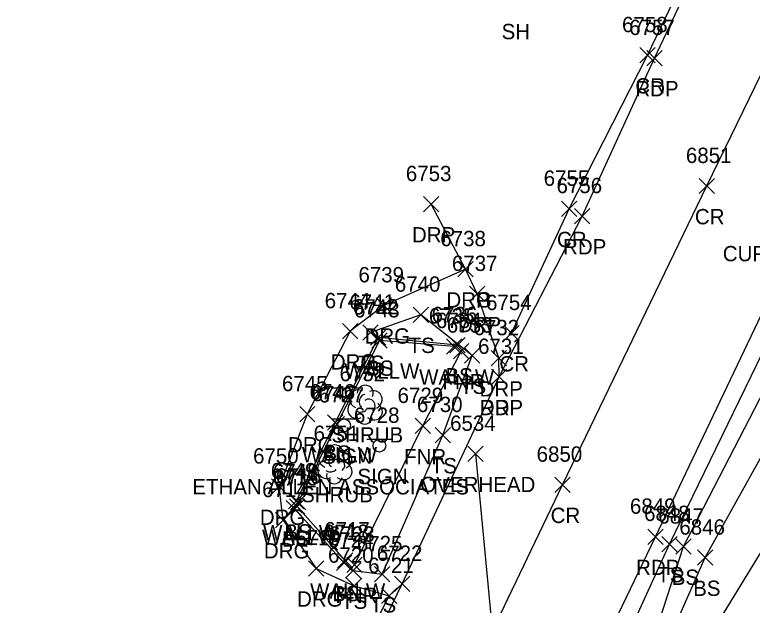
# Model space of a CAD drawing. Extents: x 1611797 to 1633212, y 298978 to 305475.
# Drawn here: x 1623651.2 to 1623747.5, y 303747.3 to 303824.4 of the extents above; entities that cross this region are included whole.
import ezdxf

# ---------------------------------------------------------------- set-up
doc = ezdxf.new("R2010")
doc.units = 0
for name, color, linetype in [('L_A', 7, 'Continuous'), ('L_I', 7, 'Continuous'), ('L_TIC', 7, 'Continuous'), ('LELB', 7, 'Continuous'), ('LFNC', 7, 'Continuous'), ('LSH', 7, 'Continuous'), ('LW', 7, 'Continuous'), ('P_A', 7, 'Continuous'), ('P_I', 7, 'Continuous'), ('P_TIC', 7, 'Continuous'), ('PET', 7, 'Continuous'), ('PRC', 7, 'Continuous'), ('R_A', 7, 'Continuous'), ('R_I', 7, 'Continuous'), ('R_TIC', 7, 'Continuous'), ('RDG', 7, 'Continuous'), ('RDP', 7, 'Continuous'), ('S_A', 7, 'Continuous'), ('S_C', 7, 'Continuous'), ('S_I', 7, 'Continuous'), ('SSGN', 7, 'Continuous'), ('U_A', 7, 'Continuous'), ('U_I', 7, 'Continuous'), ('U_TIC', 7, 'Continuous'), ('UCO', 7, 'Continuous')]:
    doc.layers.add(name, color=color, linetype=linetype)

msp = doc.modelspace()

# ---------------------------------------------------------------- linework, layer by layer
at = {"layer": 'L_TIC'}
for points in [[(1623703.206, 303784.226), (1623705.206, 303786.226)], [(1623705.206, 303784.226), (1623703.206, 303786.226)], [(1623696.626, 303781.889), (1623698.626, 303783.889)], [(1623698.626, 303781.889), (1623696.626, 303783.889)], [(1623697.635, 303781.252), (1623699.635, 303783.252)], [(1623699.635, 303781.252), (1623697.635, 303783.252)], [(1623697.8, 303780.869), (1623699.8, 303782.869)], [(1623699.8, 303780.869), (1623697.8, 303782.869)], [(1623707.987, 303780.248), (1623709.987, 303782.248)], [(1623709.987, 303780.248), (1623707.987, 303782.248)], [(1623707.568, 303780.077), (1623709.568, 303782.077)], [(1623709.568, 303780.077), (1623707.568, 303782.077)], [(1623708.485, 303779.48), (1623710.485, 303781.48)], [(1623710.485, 303779.48), (1623708.485, 303781.48)], [(1623709.91, 303778.882), (1623711.91, 303780.882)], [(1623711.91, 303778.882), (1623709.91, 303780.882)], [(1623692.048, 303770.168), (1623694.048, 303772.168)], [(1623694.048, 303770.168), (1623692.048, 303772.168)], [(1623692.268, 303769.94), (1623694.268, 303771.94)], [(1623694.268, 303769.94), (1623692.268, 303771.94)], [(1623703.49, 303769.702), (1623705.49, 303771.702)], [(1623705.49, 303769.702), (1623703.49, 303771.702)], [(1623706.1, 303768.519), (1623708.1, 303770.519)], [(1623708.1, 303768.519), (1623706.1, 303770.519)], [(1623686.944, 303759.872), (1623688.944, 303761.872)], [(1623688.944, 303759.872), (1623686.944, 303761.872)], [(1623687.06, 303759.185), (1623689.06, 303761.185)], [(1623689.06, 303759.185), (1623687.06, 303761.185)], [(1623687.204, 303759.761), (1623689.204, 303761.761)], [(1623689.204, 303759.761), (1623687.204, 303761.761)], [(1623686.636, 303758.963), (1623688.636, 303760.963)], [(1623688.636, 303758.963), (1623686.636, 303760.963)], [(1623735.656, 303754.299), (1623737.656, 303756.299)], [(1623737.656, 303754.299), (1623735.656, 303756.299)], [(1623737.512, 303753.96), (1623739.512, 303755.96)], [(1623739.512, 303753.96), (1623737.512, 303755.96)], [(1623740.312, 303752.521), (1623742.312, 303754.521)], [(1623742.312, 303752.521), (1623740.312, 303754.521)], [(1623693.214, 303751.828), (1623695.214, 303753.828)], [(1623695.214, 303751.828), (1623693.214, 303753.828)], [(1623693.339, 303752.162), (1623695.339, 303754.162)], [(1623695.339, 303752.162), (1623693.339, 303754.162)], [(1623694.534, 303751.602), (1623696.534, 303753.602)], [(1623696.534, 303751.602), (1623694.534, 303753.602)], [(1623694.384, 303750.836), (1623696.384, 303752.836)], [(1623696.384, 303750.836), (1623694.384, 303752.836)], [(1623698.167, 303750.363), (1623700.167, 303752.363)], [(1623700.167, 303750.363), (1623698.167, 303752.363)]]:
    msp.add_lwpolyline(points, dxfattribs=at)
at = {"layer": 'LELB'}
for points in [[(1623740.225, 303740.541), (1623735.951, 303738.125), (1623733.037, 303738.734), (1623730.262, 303741.258), (1623736.656, 303755.299), (1623756.468, 303795.981), (1623775.323, 303833.05), (1623795.608, 303873.889), (1623811.071, 303903.298), (1623831.074, 303937.585), (1623850.599, 303969.467), (1623881.403, 304014.805), (1623901.236, 304044.345), (1623930.004, 304082.678), (1623952.947, 304110.392), (1623992.546, 304153.195), (1624020.806, 304180.672), (1624058.376, 304214.54), (1624070.129, 304221.505)], [(1623733.783, 303740.474), (1623738.512, 303754.96), (1623759.116, 303794.851), (1623777.537, 303832.167), (1623797.797, 303872.856), (1623812.764, 303901.962), (1623832.534, 303936.612), (1623852.452, 303968.825), (1623883.015, 304013.701), (1623903.003, 304043.136), (1623931.545, 304080.804), (1623954.138, 304109.339), (1623993.436, 304152.201), (1624022.26, 304179.451), (1624060.691, 304212.269), (1624070.131, 304220.566)], [(1623733.783, 303740.474), (1623735.413, 303740.123), (1623741.312, 303753.521), (1623763.421, 303793.199), (1623780.164, 303829.644), (1623800.507, 303871.512), (1623815.191, 303900), (1623834.998, 303935.417), (1623854.962, 303967.294), (1623885.084, 304011.891), (1623905.915, 304041.317), (1623933.42, 304079.653), (1623956.306, 304107.737), (1623995.391, 304150.941), (1624023.82, 304177.464), (1624061.85, 304211.184), (1624071.012, 304219.632), (1624070.131, 304220.566)], [(1623695.384, 303751.836), (1623699.167, 303751.363), (1623707.1, 303769.519), (1623710.91, 303779.882), (1623704.206, 303785.226), (1623697.626, 303782.889)], [(1623708.987, 303781.248), (1623698.635, 303782.252), (1623693.048, 303771.168), (1623687.944, 303760.872)], [(1623740.225, 303740.541), (1623754.865, 303764.432)], [(1623687.636, 303759.963), (1623694.214, 303752.828)]]:
    msp.add_lwpolyline(points, dxfattribs=at)
at = {"layer": 'LFNC'}
msp.add_lwpolyline([(1623695.534, 303752.602), (1623704.49, 303770.702), (1623709.485, 303780.48)], dxfattribs=at)
at = {"layer": 'LSH'}
for p, q in [((1623696.913, 303773.547), (1623696.913, 303773.547)), ((1623696.913, 303773.547), (1623696.913, 303773.547)), ((1623692.952, 303765.746), (1623692.952, 303765.746)), ((1623692.952, 303765.746), (1623692.952, 303765.746))]:
    msp.add_line(p, q, dxfattribs=at)
for centre in [(1623696.96, 303774.981), (1623692.999, 303767.18)]:
    msp.add_arc(centre, 1.047, 335.52715, 180.95627, dxfattribs=at)
for centre, major_axis, ratio, start_param, end_param in [((1623696.121, 303774.213), (1.21, -0.512), 0.895232, 1.570796, 4.712389), ((1623697.954, 303774.13), (-1.141, -0.483), 0.949671, 1.570796, 4.712389), ((1623696.704, 303774.005), (-0.208, -0.792), 0.645439, 3.141593, 6.283185), ((1623695.83, 303772.838), (0.584, -1.042), 0.959034, 3.141593, 6.283185), ((1623697.413, 303773.38), (-0.5, 0.667), 0.989748, 3.141593, 6.283185), ((1623697.913, 303772.713), (-1.09, 0.792), 0.841452, 1.570796, 4.712389), ((1623696.455, 303772.796), (-0.625, -0.083), 0.423636, 0, 3.141593), ((1623696.913, 303772.047), (0.265, 1.061), 0.942809, 1.570796, 4.712389), ((1623692.16, 303766.413), (1.21, -0.512), 0.895232, 1.570796, 4.712389), ((1623692.744, 303766.205), (-0.208, -0.792), 0.645439, 3.141593, 6.283185), ((1623693.994, 303766.33), (-1.141, -0.483), 0.949671, 1.570796, 4.712389), ((1623691.869, 303765.038), (0.584, -1.042), 0.959034, 3.141593, 6.283185), ((1623693.452, 303765.58), (-0.5, 0.667), 0.989748, 3.141593, 6.283185), ((1623693.952, 303764.913), (-1.09, 0.792), 0.841452, 1.570796, 4.712389), ((1623692.494, 303764.996), (-0.625, -0.083), 0.423636, 0, 3.141593), ((1623692.953, 303764.246), (0.265, 1.061), 0.942809, 1.570796, 4.712389)]:
    msp.add_ellipse(centre, major_axis=major_axis, ratio=ratio, start_param=start_param, end_param=end_param, dxfattribs=at)
at = {"layer": 'LW'}
for points in [[(1623708.568, 303781.077), (1623698.8, 303781.869), (1623693.268, 303770.94), (1623688.204, 303760.761)], [(1623688.06, 303760.185), (1623694.339, 303753.162)]]:
    msp.add_lwpolyline(points, dxfattribs=at)
at = {"layer": 'P_TIC'}
for points in [[(1623732.778, 303818.093), (1623734.778, 303820.093)], [(1623734.778, 303818.093), (1623732.778, 303820.093)], [(1623733.719, 303817.724), (1623735.719, 303819.724)], [(1623735.719, 303817.724), (1623733.719, 303819.724)], [(1623740.547, 303801.021), (1623742.547, 303803.021)], [(1623742.547, 303801.021), (1623740.547, 303803.021)], [(1623722.552, 303798.045), (1623724.552, 303800.045)], [(1623724.552, 303798.045), (1623722.552, 303800.045)], [(1623724.283, 303797.088), (1623726.283, 303799.088)], [(1623726.283, 303797.088), (1623724.283, 303799.088)], [(1623715.028, 303781.823), (1623717.028, 303783.823)], [(1623717.028, 303781.823), (1623715.028, 303783.823)], [(1623713.418, 303776.109), (1623715.418, 303778.109)], [(1623715.418, 303776.109), (1623713.418, 303778.109)], [(1623721.718, 303762.039), (1623723.718, 303764.039)], [(1623723.718, 303762.039), (1623721.718, 303764.039)], [(1623733.82, 303755.24), (1623735.82, 303757.24)], [(1623735.82, 303755.24), (1623733.82, 303757.24)], [(1623700.779, 303749.1), (1623702.779, 303751.1)], [(1623702.779, 303749.1), (1623700.779, 303751.1)]]:
    msp.add_lwpolyline(points, dxfattribs=at)
at = {"layer": 'PET'}
for points in [[(1623521.722, 303321.436), (1623541.239, 303359.862), (1623549.44, 303375.02), (1623558.423, 303389.838), (1623576.421, 303427.107), (1623579.3, 303435.238), (1623586.673, 303450.129), (1623606.628, 303494.335), (1623624.628, 303531.79), (1623629.645, 303541.199), (1623640.47, 303561.708), (1623652.949, 303588.816), (1623668.169, 303620.131), (1623688.068, 303660.499), (1623706.436, 303698.004), (1623715.546, 303716.539), (1623727.777, 303741.595), (1623734.82, 303756.24), (1623753.982, 303796.369), (1623772.12, 303834.511)], [(1623489.554, 303318.316), (1623506.124, 303350.415), (1623510.238, 303358.507), (1623520.373, 303378.338), (1623526.977, 303392.146), (1623540.149, 303417.725), (1623564.771, 303466.914), (1623585.139, 303509.132), (1623604.225, 303547.408), (1623627.273, 303595.245), (1623645.643, 303633.444), (1623664.652, 303671.867), (1623682.717, 303710.112), (1623691.556, 303728.962), (1623701.779, 303750.1), (1623714.418, 303777.109), (1623725.283, 303798.088), (1623734.719, 303818.724), (1623741.35, 303832.788)]]:
    msp.add_lwpolyline(points, dxfattribs=at)
at = {"layer": 'PRC'}
for points in [[(1623500.198, 303310.636), (1623518.375, 303345.452), (1623538.118, 303385.283), (1623550.763, 303411.885), (1623576.047, 303461.739), (1623596.122, 303502.613), (1623615.153, 303542.272), (1623637.968, 303589.507), (1623656.77, 303627.635), (1623675.586, 303665.682), (1623694.614, 303705.02), (1623709.578, 303735.611), (1623722.718, 303763.039), (1623741.547, 303802.021), (1623760.521, 303841.053)], [(1623716.028, 303782.823), (1623723.552, 303799.045), (1623733.778, 303819.093), (1623740.061, 303832.127)]]:
    msp.add_lwpolyline(points, dxfattribs=at)
at = {"layer": 'R_TIC'}
for points in [[(1623704.562, 303798.656), (1623706.562, 303800.656)], [(1623706.562, 303798.656), (1623704.562, 303800.656)], [(1623709.059, 303790.162), (1623711.059, 303792.162)], [(1623711.059, 303790.162), (1623709.059, 303792.162)], [(1623709.059, 303790.162), (1623711.059, 303792.162)], [(1623711.059, 303790.162), (1623709.059, 303792.162)], [(1623710.575, 303786.932), (1623712.575, 303788.932)], [(1623712.575, 303786.932), (1623710.575, 303788.932)], [(1623698.381, 303785.446), (1623700.381, 303787.446)], [(1623700.381, 303785.446), (1623698.381, 303787.446)], [(1623693.971, 303782.069), (1623695.971, 303784.069)], [(1623695.971, 303782.069), (1623693.971, 303784.069)], [(1623713.388, 303778.55), (1623715.388, 303780.55)], [(1623715.388, 303778.55), (1623713.388, 303780.55)], [(1623713.418, 303776.109), (1623715.418, 303778.109)], [(1623715.418, 303776.109), (1623713.418, 303778.109)], [(1623688.396, 303771.246), (1623690.396, 303773.246)], [(1623690.396, 303771.246), (1623688.396, 303773.246)], [(1623684.707, 303761.796), (1623686.707, 303763.796)], [(1623686.707, 303761.796), (1623684.707, 303763.796)], [(1623684.707, 303761.796), (1623686.707, 303763.796)], [(1623686.707, 303761.796), (1623684.707, 303763.796)], [(1623685.238, 303757.418), (1623687.238, 303759.418)], [(1623687.238, 303757.418), (1623685.238, 303759.418)], [(1623685.238, 303757.418), (1623687.238, 303759.418)], [(1623687.238, 303757.418), (1623685.238, 303759.418)], [(1623689.566, 303751.124), (1623691.566, 303753.124)], [(1623691.566, 303751.124), (1623689.566, 303753.124)], [(1623694.491, 303748.859), (1623696.491, 303750.859)], [(1623696.491, 303748.859), (1623694.491, 303750.859)], [(1623700.779, 303749.1), (1623702.779, 303751.1)], [(1623702.779, 303749.1), (1623700.779, 303751.1)], [(1623699.081, 303747.516), (1623701.081, 303749.516)], [(1623701.081, 303747.516), (1623699.081, 303749.516)], [(1623699.081, 303747.516), (1623701.081, 303749.516)], [(1623701.081, 303747.516), (1623699.081, 303749.516)]]:
    msp.add_lwpolyline(points, dxfattribs=at)
at = {"layer": 'RDG'}
for points in [[(1623710.059, 303791.162), (1623699.381, 303786.446), (1623694.971, 303783.069), (1623689.396, 303772.246), (1623685.707, 303762.796)], [(1623686.238, 303758.418), (1623685.707, 303762.796)], [(1623686.238, 303758.418), (1623690.566, 303752.124), (1623695.491, 303749.859), (1623700.081, 303748.516)]]:
    msp.add_lwpolyline(points, dxfattribs=at)
at = {"layer": 'RDP'}
for points in [[(1623714.418, 303777.109), (1623714.388, 303779.55), (1623711.575, 303787.932), (1623710.059, 303791.162), (1623705.562, 303799.656)], [(1623691.556, 303728.962), (1623691.664, 303732.035), (1623700.081, 303748.516), (1623701.779, 303750.1)]]:
    msp.add_lwpolyline(points, dxfattribs=at)
at = {"layer": 'SSGN'}
for p, q in [((1623692.539, 303771.621), (1623695.873, 303771.621)), ((1623694.186, 303770.788), (1623694.186, 303770.788)), ((1623697.156, 303768.966), (1623700.489, 303768.966)), ((1623698.803, 303768.133), (1623698.803, 303768.133))]:
    msp.add_line(p, q, dxfattribs=at)
for centre in [(1623694.186, 303770.788), (1623698.803, 303768.133)]:
    msp.add_circle(centre, 0.833, dxfattribs=at)
at = {"layer": 'U_TIC'}
for points in [[(1623710.334, 303766.066), (1623712.334, 303768.066)], [(1623712.334, 303766.066), (1623710.334, 303768.066)]]:
    msp.add_lwpolyline(points, dxfattribs=at)
at = {"layer": 'UCO'}
msp.add_lwpolyline([(1623711.334, 303767.066), (1623715.957, 303718.437)], dxfattribs=at)

# ---------------------------------------------------------------- texts
at = {"layer": 'L_A'}
for s, p in [('SH', (1623714.753, 303821.177)), ('TS', (1623702.616, 303780.226)), ('TS', (1623696.036, 303777.889)), ('BS', (1623697.076, 303777.252)), ('WALLW', (1623694.217, 303776.869)), ('WALLW', (1623703.985, 303776.077)), ('FNR', (1623707.021, 303775.48)), ('BS', (1623707.428, 303776.248)), ('TS', (1623709.319, 303774.882)), ('SHRUB', (1623692.543, 303768.547)), ('WALLW', (1623688.685, 303765.94)), ('BS', (1623691.489, 303766.168)), ('FNR', (1623702.026, 303765.702)), ('TS', (1623705.51, 303764.519)), ('SHRUB', (1623688.582, 303760.746)), ('WALLW', (1623683.478, 303755.185)), ('WALLW', (1623683.621, 303755.761)), ('BS', (1623686.385, 303755.872)), ('BS', (1623686.077, 303754.963)), ('TS', (1623735.066, 303750.299)), ('BS', (1623736.953, 303749.96)), ('BS', (1623739.753, 303748.521)), ('WALLW', (1623689.756, 303748.162)), ('BS', (1623692.655, 303747.828)), ('FNR', (1623693.07, 303747.602)), ('TS', (1623693.794, 303746.836)), ('TS', (1623697.576, 303746.363))]:
    msp.add_text(s, height=2, dxfattribs=at).set_placement(p)
at = {"layer": 'L_I'}
for s, p in [('6740', (1623700.813, 303788.226)), ('6741', (1623694.886, 303785.889)), ('6742', (1623695.328, 303785.252)), ('6743', (1623695.493, 303784.869)), ('6735', (1623705.261, 303784.077)), ('6736', (1623705.624, 303784.248)), ('6734', (1623706.178, 303783.48)), ('6733', (1623707.602, 303782.882)), ('6752', (1623693.606, 303776.547)), ('6746', (1623689.686, 303774.168)), ('6747', (1623689.961, 303773.94)), ('6729', (1623701.175, 303773.702)), ('6730', (1623703.707, 303772.519)), ('6751', (1623690.212, 303768.746)), ('6749', (1623684.629, 303763.872)), ('6748', (1623684.897, 303763.761)), ('6715', (1623684.896, 303762.963)), ('6716', (1623685.265, 303763.185)), ('6848', (1623733.349, 303758.299)), ('6847', (1623735.205, 303757.96)), ('6717', (1623691.599, 303756.162)), ('6846', (1623737.95, 303756.521)), ('6718', (1623691.474, 303755.828)), ('6723', (1623692.227, 303755.602)), ('6724', (1623692.077, 303754.836)), ('6725', (1623695.859, 303754.363))]:
    msp.add_text(s, height=2, dxfattribs=at).set_placement(p)
at = {"layer": 'P_A'}
for s, p in [('CR', (1623732.211, 303814.093)), ('RDP', (1623732.207, 303813.724)), ('CR', (1623739.98, 303797.021)), ('CR', (1623721.985, 303794.045)), ('RDP', (1623722.771, 303793.088)), ('CR', (1623714.461, 303777.823)), ('RDP', (1623711.906, 303772.109)), ('CR', (1623721.152, 303758.039)), ('RDP', (1623732.308, 303751.24))]:
    msp.add_text(s, height=2, dxfattribs=at).set_placement(p)
at = {"layer": 'P_I'}
for s, p in [('6758', (1623730.471, 303822.093)), ('6757', (1623731.412, 303821.724)), ('6851', (1623738.807, 303805.021)), ('6755', (1623720.245, 303802.045)), ('6756', (1623721.921, 303801.088)), ('6754', (1623712.721, 303785.823)), ('6731', (1623711.678, 303780.109)), ('6850', (1623719.325, 303766.039)), ('6849', (1623731.505, 303759.24)), ('6722', (1623698.472, 303753.1))]:
    msp.add_text(s, height=2, dxfattribs=at).set_placement(p)
at = {"layer": 'R_A'}
for s, p in [('DRP', (1623703.05, 303794.656)), ('DRG', (1623707.548, 303786.162)), ('DRP', (1623707.548, 303786.162)), ('DRP', (1623709.063, 303782.932)), ('DRG', (1623696.869, 303781.446)), ('DRG', (1623692.459, 303778.069)), ('DRP', (1623711.876, 303774.55)), ('DRP', (1623711.906, 303772.109)), ('DRG', (1623686.884, 303767.246)), ('DRG', (1623683.196, 303757.796)), ('DRG', (1623683.196, 303757.796)), ('DRG', (1623683.726, 303753.418)), ('DRG', (1623683.726, 303753.418)), ('DRG', (1623688.054, 303747.124))]:
    msp.add_text(s, height=2, dxfattribs=at).set_placement(p)
at = {"layer": 'R_I'}
for s, p in [('6753', (1623702.255, 303802.656)), ('6738', (1623706.752, 303794.162)), ('6738', (1623706.752, 303794.162)), ('6737', (1623708.268, 303790.932)), ('6739', (1623696.066, 303789.446)), ('6744', (1623691.664, 303786.069)), ('6732', (1623711.081, 303782.55)), ('6731', (1623711.678, 303780.109)), ('6745', (1623686.089, 303775.246)), ('6750', (1623682.314, 303765.796)), ('6750', (1623682.314, 303765.796)), ('6714', (1623683.498, 303761.418)), ('6714', (1623683.498, 303761.418)), ('6719', (1623687.818, 303755.124)), ('6720', (1623692.097, 303752.859)), ('6722', (1623698.472, 303753.1)), ('6721', (1623697.341, 303751.516)), ('6721', (1623697.341, 303751.516))]:
    msp.add_text(s, height=2, dxfattribs=at).set_placement(p)
at = {"layer": 'S_A'}
for p in [(1623691.324, 303765.768), (1623695.941, 303763.113)]:
    msp.add_text('SIGN', height=2, dxfattribs=at).set_placement(p)
at = {"layer": 'S_C'}
for s, p in [('CURVE ARROW 35 MPH', (1623743.623, 303792.196)), ('ETHAN ALLEN ASSOCIATES', (1623674.388, 303761.768))]:
    msp.add_text(s, height=2, dxfattribs=at).set_placement(p)
at = {"layer": 'S_I'}
for s, p in [('6727', (1623690.86, 303773.768)), ('6728', (1623695.476, 303771.113))]:
    msp.add_text(s, height=2, dxfattribs=at).set_placement(p)
at = {"layer": 'U_A'}
msp.add_text('OVERHEAD', height=2, dxfattribs=at).set_placement((1623704.145, 303762.066))
at = {"layer": 'U_I'}
msp.add_text('6534', height=2, dxfattribs=at).set_placement((1623708.027, 303770.066))

doc.saveas('drawing.dxf')
